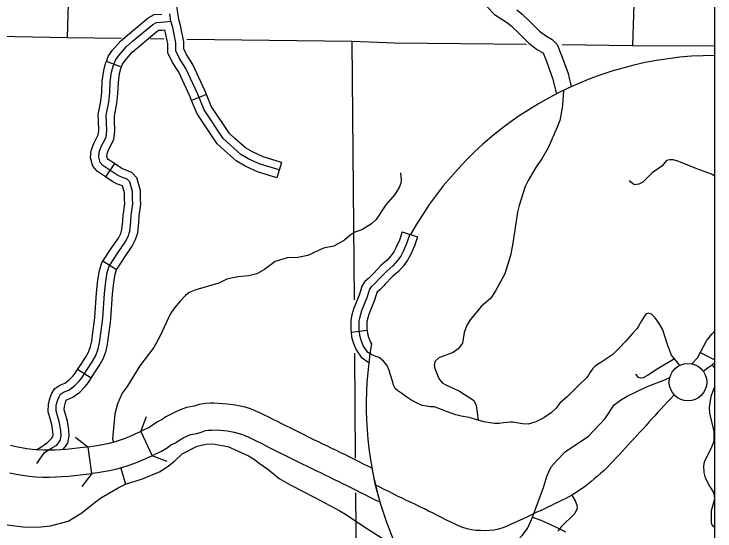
# Model space of a CAD drawing. Extents: x 0 to 3171, y 0 to 2059.
# Drawn here: x 2010.8 to 2119.8, y 506.4 to 586.9 of the extents above; entities that cross this region are included whole.
import ezdxf

# ---------------------------------------------------------------- set-up
doc = ezdxf.new("R2010")
doc.units = 0
for name, color, linetype in [('Default', 7, 'Continuous'), ('Level 10', 7, 'Continuous'), ('Level 24', 7, 'Continuous'), ('Level 32', 7, 'Continuous'), ('Level 35', 7, 'Continuous'), ('Level 37', 7, 'Continuous'), ('Level 4', 7, 'Continuous'), ('Level 45', 7, 'Continuous'), ('Level 46', 7, 'Continuous'), ('Level 5', 7, 'Continuous'), ('Level 63', 7, 'Continuous')]:
    doc.layers.add(name, color=color, linetype=linetype)

msp = doc.modelspace()

# ---------------------------------------------------------------- linework, layer by layer
at = {"layer": 'Default'}
msp.add_line((2119.81, 254.41), (2119.81, 1254.61), dxfattribs=at)
msp.add_lwpolyline([(2119.81, 1254.61), (1029.42, 1254.61), (1029.42, 254.41), (2119.81, 254.41)], close=True, dxfattribs=at)
msp.add_lwpolyline([(2119.81, 1254.61), (1029.42, 1254.61), (1029.42, 254.41), (2119.81, 254.41)], close=True, dxfattribs=at)
msp.add_lwpolyline([(2119.81, 1254.61), (1029.42, 1254.61), (1029.42, 254.41), (2119.81, 254.41)], close=True, dxfattribs=at)
at = {"layer": 'Level 10'}
for p, q in [((2024.01, 519.71), (2024.01, 519.71)), ((2024.69, 515.59), (2024.69, 515.59))]:
    msp.add_line(p, q, dxfattribs=at)
for points in [[(2119.81, 532.56), (2119.35, 532.23), (2118.74, 531.79), (2118.11, 531.35), (2117.98, 531.26)], [(2113.45, 527.61), (2112.87, 526.99), (2112.38, 526.45), (2111.9, 525.92), (2111.42, 525.39), (2110.94, 524.87), (2110.47, 524.35), (2110, 523.84), (2109.54, 523.33), (2109.09, 522.83), (2108.63, 522.32), (2108.17, 521.82), (2107.71, 521.31), (2107.24, 520.81), (2106.77, 520.31), (2106.31, 519.8), (2105.85, 519.29), (2105.38, 518.79), (2104.91, 518.28), (2104.45, 517.78), (2103.98, 517.29), (2103.52, 516.8), (2103.04, 516.31), (2102.55, 515.84), (2102.05, 515.38), (2101.54, 514.93), (2101.02, 514.5), (2100.5, 514.07), (2099.99, 513.65), (2099.46, 513.24), (2098.91, 512.85), (2098.35, 512.48), (2097.78, 512.12), (2097.56, 511.98), (2096.61, 511.48), (2096.02, 511.18), (2095.44, 510.89), (2094.85, 510.61), (2094.28, 510.34), (2093.71, 510.07), (2093.17, 509.82), (2092.63, 509.56)], [(2066.46, 516.16), (2065.83, 516.47), (2065.14, 516.82), (2064.44, 517.17), (2063.74, 517.53), (2063.03, 517.88), (2062.33, 518.23), (2061.62, 518.58), (2060.92, 518.91), (2060.23, 519.25), (2059.53, 519.58), (2058.83, 519.92), (2058.12, 520.27), (2057.41, 520.61), (2056.7, 520.96), (2055.99, 521.31), (2055.28, 521.66), (2054.57, 522.02), (2053.85, 522.38), (2053.14, 522.73), (2052.45, 523.07), (2051.76, 523.42), (2051.07, 523.77), (2050.39, 524.11), (2049.71, 524.45), (2049.01, 524.78), (2048.29, 525.09), (2047.53, 525.4), (2046.73, 525.65), (2045.96, 525.84), (2045.19, 525.99), (2044.41, 526.11), (2043.95, 526.15), (2041.83, 526.28), (2041.38, 526.28), (2040.51, 526.24), (2039.56, 526.07), (2038.81, 525.83), (2037.61, 525.63), (2036.64, 525.25), (2035.92, 524.94), (2035.2, 524.59), (2034.41, 524.16), (2033.82, 523.76), (2033.07, 523.41), (2032.28, 522.84), (2031.67, 522.48), (2030.97, 522.12), (2030.51, 521.89), (2032.24, 518.1)], [(2030.51, 521.89), (2029.45, 521.41), (2028.67, 521.07), (2027.88, 520.76), (2027.1, 520.47), (2026.33, 520.22), (2025.57, 520.02), (2024.8, 519.85), (2023.98, 519.7)], [(2032.24, 518.1), (2032.84, 518.39), (2033.69, 518.84), (2034.57, 519.36), (2035.18, 519.8), (2035.87, 520.12), (2036.57, 520.59), (2037.1, 520.88), (2037.67, 521.16), (2038.23, 521.4), (2039.19, 521.59), (2040.06, 521.85), (2040.58, 522.02), (2040.97, 522.09), (2041.48, 522.11), (2042.39, 522.12), (2043.92, 521.97), (2044.48, 521.89), (2045.04, 521.78), (2045.59, 521.64), (2046.13, 521.47), (2046.69, 521.25), (2047.28, 520.99), (2047.9, 520.7), (2048.53, 520.38), (2049.19, 520.05), (2049.87, 519.7), (2050.58, 519.35), (2051.3, 518.99), (2052, 518.64), (2052.7, 518.29), (2053.42, 517.93), (2054.14, 517.58), (2054.86, 517.22), (2055.58, 516.87), (2056.29, 516.52), (2057.01, 516.17), (2057.72, 515.83), (2058.42, 515.49), (2059.12, 515.16), (2059.8, 514.83), (2060.49, 514.49), (2061.18, 514.15), (2061.87, 513.81), (2062.56, 513.46), (2063.26, 513.1), (2063.97, 512.75), (2064.67, 512.4), (2065.36, 512.06), (2066.04, 511.71), (2066.73, 511.37), (2067.71, 510.87), (2067, 513.56), (2066.46, 516.16)], [(2010.12, 515.47), (2011.09, 515.25), (2012.09, 515.07), (2013.15, 514.92), (2014.18, 514.85), (2015.23, 514.79), (2016.27, 514.8), (2017.27, 514.83), (2018.25, 514.88), (2019.25, 514.94), (2020.19, 515.05), (2021.08, 515.14), (2021.98, 515.24), (2022.85, 515.33), (2022.3, 519.46)], [(2022.3, 519.46), (2021.55, 519.38), (2020.66, 519.29), (2019.74, 519.2), (2018.87, 519.09), (2018.01, 519.04), (2017.1, 518.99), (2016.2, 518.96), (2015.33, 518.96), (2014.43, 519.01), (2013.58, 519.06), (2012.76, 519.18), (2011.91, 519.34), (2011.07, 519.52), (2010.23, 519.73)], [(2024.02, 519.71), (2022.3, 519.46)], [(2032.24, 518.1), (2030.27, 517.22), (2029.37, 516.86), (2028.45, 516.53), (2027.51, 516.23), (2026.56, 515.97), (2025.61, 515.76), (2024.71, 515.6)], [(2024.68, 515.59), (2023.8, 515.45), (2022.85, 515.33)], [(2092.63, 509.56), (2092.1, 509.31), (2091.58, 509.05), (2091.05, 508.79), (2090.55, 508.53), (2089.38, 508.05), (2088.11, 507.45), (2087.46, 507.14), (2086.79, 506.89), (2086.11, 506.69), (2085.41, 506.55), (2084.71, 506.48), (2084.01, 506.45), (2083.32, 506.46), (2082.62, 506.49), (2081.93, 506.58), (2081.25, 506.73), (2080.59, 506.94), (2079.93, 507.2), (2079.28, 507.5), (2078.62, 507.81), (2077.96, 508.13), (2077.29, 508.48), (2076.62, 508.82), (2075.95, 509.17), (2075.27, 509.51), (2074.6, 509.84), (2073.91, 510.18), (2073.23, 510.51), (2072.54, 510.83), (2071.84, 511.17), (2071.14, 511.51), (2070.44, 511.84), (2069.75, 512.18), (2069.05, 512.53), (2068.36, 512.88), (2067.67, 513.23), (2067, 513.56)]]:
    msp.add_lwpolyline(points, dxfattribs=at)
at = {"layer": 'Level 24'}
msp.add_circle((2115.61, 529.57), 2.92, dxfattribs=at)
at = {"layer": 'Level 32'}
msp.add_lwpolyline([(2097.56, 511.98), (2098.04, 511.12), (2098.31, 510.42), (2098.35, 509.88), (2098.02, 509.13), (2095.89, 507.06), (2095.35, 506.36)], dxfattribs=at)
at = {"layer": 'Level 35'}
for points in [[(2070.9, 562.12), (2070.98, 561.07), (2070.92, 560.52), (2070.69, 559.83), (2070.01, 558.79), (2068.59, 557.16), (2067.11, 554.89), (2066.37, 554.22), (2064.85, 553.29), (2063.79, 552.88), (2063, 552.4), (2062.16, 551.64), (2060.51, 550.73), (2058.89, 550.39), (2056.49, 549.25), (2054.9, 548.97), (2053.27, 548.9), (2051.37, 548.33), (2049.71, 547.12), (2048.55, 546.4), (2047.28, 546.12), (2045.58, 545.94), (2043.86, 545.61), (2042.61, 544.96), (2039.03, 543.92), (2038.02, 543.51), (2037.44, 543.04), (2036.59, 542.16), (2035.71, 541.11), (2035.05, 540.15), (2033.51, 536.75), (2032.5, 534.96), (2030.35, 532.1), (2028.38, 528.91), (2027.58, 527.84), (2026.86, 526.21), (2026.43, 524.66), (2026.11, 520.74), (2026.26, 520.2)], [(2116.22, 532.42), (2117.11, 533.37), (2118.48, 535.98), (2119.32, 537.04), (2119.81, 537.54)], [(2117.53, 534.17), (2119.81, 533.06)], [(2081.37, 499.79), (2084.06, 501.6), (2086.88, 503.23), (2088.15, 504.09), (2089.21, 505.03), (2089.84, 505.68), (2090.66, 506.78), (2091.18, 507.92), (2091.42, 508.57), (2093.12, 513.19), (2093.7, 515.05), (2094.35, 516.4), (2095.25, 517.45), (2096.53, 518.73), (2100.11, 521.18), (2102.71, 523.93), (2104.15, 526.01), (2105.26, 526.87), (2106.14, 527.41), (2109.16, 528.86), (2112.1, 529.99), (2112.79, 530.3)], [(1981.05, 523.48), (1982.1, 522.93), (1989.79, 520.12), (1991.75, 519.41), (1993.42, 518.88), (1994.25, 518.6), (1995.53, 517.89), (1996.53, 517.18), (1997.12, 516.4), (1997.2, 516.01), (1997.45, 515.06), (1997.64, 514.31), (1998.05, 513.43), (1998.93, 512.5), (2001.87, 510.51), (2007.26, 507.88), (2008.84, 507.57), (2010.08, 507.31), (2012.6, 507.02), (2014.93, 507.07), (2016.45, 507.19), (2019.17, 507.95), (2021.33, 509.21)], [(2021.33, 509.21), (2023.44, 510.95), (2024.38, 511.62), (2026.98, 513.12), (2028.11, 513.68), (2030.76, 514.54), (2033.49, 515.68), (2034.78, 516.53), (2035.73, 517.27), (2036.92, 518.4), (2039.25, 519.58), (2040.63, 519.93), (2041.69, 519.96), (2044.04, 519.55), (2047.22, 518.08), (2048.2, 517.53), (2048.91, 516.98), (2050.24, 516.05), (2052, 514.56), (2053.82, 513.54), (2057.58, 511.63), (2061.47, 509.52)], [(2027.4, 516.19), (2028.11, 513.68)], [(2061.47, 509.52), (2062.33, 509.04), (2065.19, 507.09), (2073.59, 501.74), (2076.53, 500.44), (2079.38, 499.68), (2080.16, 499.54), (2080.66, 499.56), (2081.37, 499.79)], [(2091.42, 508.57), (2092.7, 508.09), (2094.35, 507.35), (2095.44, 506.87), (2096.56, 506.27)]]:
    msp.add_lwpolyline(points, dxfattribs=at)
at = {"layer": 'Level 37'}
for points in [[(2030.51, 521.89), (2031.38, 524.24)], [(2020.31, 520.98), (2022.3, 519.46)], [(2034.59, 517.23), (2032.24, 518.1)], [(2022.85, 515.33), (2021.33, 513.34)]]:
    msp.add_lwpolyline(points, dxfattribs=at)
at = {"layer": 'Level 4'}
for points in [[(2027.43, 583.03), (2019.09, 583.13), (1975.39, 583.96), (1973.52, 584)], [(2034.05, 582.95), (2031.99, 582.98)], [(2090.48, 582.1), (2069.94, 582.33), (2063.39, 582.59), (2037.63, 582.91)], [(2119.81, 581.83), (2106.98, 581.91), (2096.02, 582.03)]]:
    msp.add_lwpolyline(points, dxfattribs=at)
at = {"layer": 'Level 45'}
for p, q in [((2027.47, 578.57), (2025.13, 579.45)), ((2040.71, 574.35), (2038.39, 573.4)), ((2052.37, 563.77), (2051.63, 561.38)), ((2026.39, 563.58), (2025.01, 561.5)), ((2071.15, 552.97), (2073.52, 552.18)), ((2026.69, 547.02), (2024.6, 548.39)), ((2063.21, 537.36), (2065.69, 537.64)), ((2022.77, 530.18), (2020.65, 531.51))]:
    msp.add_line(p, q, dxfattribs=at)
for points in [[(2037.17, 581.82), (2037.17, 582.5), (2036.66, 585.04), (2036.39, 585.99), (2036.26, 587.03), (2036.11, 588.16), (2036.09, 589.18), (2036.07, 590.36), (2036.01, 590.71)], [(2031.76, 586.33), (2032.56, 586.78), (2033.76, 586.85)], [(2052, 562.58), (2049.07, 563.48), (2047.3, 564.28), (2046.03, 565), (2043.32, 567.46), (2040.35, 571.93), (2039.31, 574.47), (2037.51, 578.38), (2036.53, 579.94), (2035.93, 581.1), (2035.92, 582.36), (2035.45, 584.74), (2035.16, 585.73), (2035.02, 586.87)], [(2014.31, 516.93), (2015.5, 518.63), (2016.74, 519.4), (2017.41, 519.78), (2017.98, 520.58), (2018.12, 521.29), (2018.07, 522), (2017.85, 523.24), (2017.32, 525.1), (2017.35, 525.97), (2017.59, 526.79), (2017.77, 527.3), (2018.02, 527.68), (2018.47, 527.99), (2019.28, 528.32), (2020.19, 528.98), (2020.92, 529.72), (2021.32, 530.23), (2022.14, 531.53), (2022.94, 532.75), (2023.48, 533.71), (2023.88, 534.77), (2024.08, 535.7), (2024.28, 537.14), (2024.58, 539.52), (2024.82, 543.37), (2025.04, 545.24), (2025.28, 546.63), (2025.56, 547.59), (2027.03, 549.83), (2028.08, 551.36), (2028.52, 552.24), (2028.79, 553.06), (2028.94, 554.53), (2029, 555.48), (2029.26, 557.32), (2029.21, 558.05), (2029.2, 559.21), (2028.77, 560.74), (2028.39, 561.14), (2027.39, 561.54), (2026.75, 561.85), (2024.58, 563.29), (2024.18, 563.77), (2023.96, 564.6), (2024.02, 565.35), (2024.33, 566.21), (2025.08, 567.68), (2025.21, 568.67), (2025.12, 571.1), (2025.5, 573.12), (2025.68, 574.59), (2025.75, 576.3), (2025.95, 577.82), (2026.2, 578.74), (2026.54, 579.65), (2027.05, 580.4), (2028.26, 581.78), (2029.22, 582.61), (2032.34, 585.22), (2032.93, 585.55), (2033.68, 585.59), (2035.16, 585.73)], [(2025.13, 579.45), (2025.42, 580.22), (2026.06, 581.17), (2027.38, 582.67), (2028.41, 583.56), (2031.63, 586.25), (2031.76, 586.33)], [(2027.47, 578.57), (2027.66, 579.07), (2028.04, 579.64), (2029.15, 580.89), (2030.03, 581.66), (2033.05, 584.18), (2032.99, 584.15)], [(2032.99, 584.15), (2033.29, 584.32), (2033.78, 584.35), (2034.24, 584.39)], [(2034.68, 581.79), (2034.67, 582.23), (2034.24, 584.39)], [(2038.39, 573.4), (2038.16, 573.97), (2036.41, 577.78), (2035.44, 579.32), (2034.69, 580.79), (2034.68, 581.79)], [(2040.71, 574.35), (2040.45, 574.96), (2038.61, 578.98), (2037.61, 580.56), (2037.18, 581.41), (2037.17, 581.82)], [(2023.9, 570.27), (2023.87, 571.19), (2024.26, 573.31), (2024.44, 574.69), (2024.5, 576.41), (2024.72, 578.07), (2025.02, 579.13), (2025.13, 579.45)], [(2026.4, 570.37), (2026.38, 571.01), (2026.74, 572.93), (2026.93, 574.49), (2027, 576.2), (2027.18, 577.57), (2027.39, 578.36), (2027.47, 578.57)], [(2045.14, 567.49), (2044.27, 568.28), (2041.46, 572.51), (2040.71, 574.35)], [(2043.46, 565.64), (2042.36, 566.63), (2039.24, 571.34), (2038.39, 573.4)], [(2026.39, 563.58), (2025.43, 564.22), (2025.32, 564.36), (2025.22, 564.71), (2025.25, 565.08), (2025.48, 565.72), (2026.28, 567.3), (2026.47, 568.6), (2026.4, 570.37)], [(2025.01, 561.5), (2023.73, 562.35), (2023.04, 563.19), (2022.69, 564.48), (2022.79, 565.62), (2023.18, 566.71), (2023.87, 568.06), (2023.96, 568.73), (2023.9, 570.27)], [(2052.37, 563.77), (2049.51, 564.65), (2047.87, 565.4), (2046.77, 566.02), (2045.14, 567.49)], [(2051.63, 561.38), (2048.63, 562.31), (2046.74, 563.16), (2045.3, 563.98), (2043.46, 565.64)], [(2119.81, 561.64), (2119.25, 561.95), (2116.97, 562.76), (2114.19, 563.92), (2113.29, 564.14), (2112.75, 564.17), (2112.29, 564.06), (2111.55, 563.17), (2110.04, 562.12), (2108.57, 560.67), (2107.98, 560.38), (2107.3, 560.29), (2106.73, 560.69), (2106.51, 560.94)], [(2030.25, 555.43), (2030.52, 557.28), (2030.46, 558.1), (2030.45, 559.39), (2029.89, 561.37), (2029.11, 562.19), (2027.9, 562.68), (2027.37, 562.93), (2026.39, 563.58)], [(2027.78, 555.79), (2028.01, 557.37), (2027.97, 558), (2027.95, 559.03), (2027.65, 560.09), (2026.89, 560.39), (2026.13, 560.76), (2025.01, 561.5)], [(2024.6, 548.39), (2025.99, 550.52), (2027, 551.99), (2027.36, 552.72), (2027.56, 553.33), (2027.7, 554.63), (2027.75, 555.61), (2027.78, 555.79)], [(2026.69, 547.02), (2028.06, 549.13), (2029.16, 550.72), (2029.68, 551.77), (2030.02, 552.8), (2030.19, 554.43), (2030.24, 555.36), (2030.25, 555.43)], [(2071.15, 552.97), (2070.72, 551.67), (2070.18, 550.45), (2069.85, 549.84), (2069.45, 549.27), (2068.83, 548.56), (2067.9, 547.75), (2066.72, 546.54), (2066.52, 546.33)], [(2072.33, 552.58), (2071.89, 551.22), (2071.3, 549.91), (2070.92, 549.18), (2070.44, 548.5), (2069.72, 547.67), (2068.75, 546.84), (2067.62, 545.67), (2066.82, 544.84), (2066.31, 544.4), (2066.03, 543.95), (2065.89, 543.53), (2065.65, 542.71), (2064.83, 540.67), (2064.55, 539.74), (2064.41, 539.08), (2064.41, 538.49), (2064.41, 537.8), (2064.52, 536.87), (2064.72, 536.15), (2065.1, 535.18), (2065.65, 534.36), (2066.15, 534.02)], [(2073.52, 552.18), (2073.05, 550.77), (2072.43, 549.36), (2071.99, 548.53), (2071.43, 547.72), (2070.6, 546.78), (2069.61, 545.93), (2068.52, 544.8), (2068.33, 544.6)], [(2023.27, 539.17), (2023.33, 539.63), (2023.58, 543.49), (2023.81, 545.41), (2024.06, 546.92), (2024.42, 548.12), (2024.6, 548.39)], [(2025.76, 538.86), (2025.82, 539.4), (2026.07, 543.26), (2026.28, 545.06), (2026.5, 546.35), (2026.71, 547.05), (2026.69, 547.02)], [(2066.52, 546.33), (2065.96, 545.75), (2065.34, 545.21), (2064.89, 544.48), (2064.7, 543.91), (2064.47, 543.12), (2063.65, 541.09), (2063.34, 540.05), (2063.16, 539.21), (2063.16, 538.49), (2063.16, 537.73), (2063.21, 537.36)], [(2068.33, 544.6), (2067.69, 543.94), (2067.27, 543.58), (2067.17, 543.42), (2067.09, 543.16), (2066.84, 542.3), (2066.01, 540.26), (2065.76, 539.44), (2065.66, 538.95), (2065.66, 538.49), (2065.66, 537.87), (2065.69, 537.64)], [(2114.28, 532.16), (2114.06, 532.54), (2113.44, 533.26), (2113.03, 533.78), (2112.41, 535.43), (2111.92, 537.02), (2111.68, 537.71), (2111.13, 538.67), (2110.51, 539.57), (2109.96, 540.12), (2109.44, 540.29), (2109.07, 540.12), (2108.82, 539.81), (2108.38, 539.09), (2107.93, 538.26), (2107.65, 537.88), (2107, 537.12), (2105.9, 535.88), (2104.83, 534.78), (2103.93, 533.88), (2102.83, 533.16), (2102.04, 532.61), (2101.52, 532.33), (2101.15, 532.06), (2100.8, 531.71), (2100.39, 531.13), (2100.15, 530.64), (2099.8, 530.23), (2098.56, 529.06), (2096.82, 527.29), (2095.68, 526.29), (2095.03, 525.46), (2094.31, 524.77), (2093.2, 524.01), (2091.96, 523.39), (2090.76, 523.05), (2089.86, 523.08), (2089.25, 523.16), (2088.38, 523.32), (2087.94, 523.36), (2086.92, 523.25), (2086.26, 523.15), (2085.51, 523.12), (2083.83, 523.41), (2082.99, 523.67), (2081.55, 524.08), (2080.34, 524.29), (2079.51, 524.46), (2078.03, 524.98), (2077.03, 525.43), (2076.14, 525.7), (2075.55, 525.7), (2074.95, 525.81), (2074.26, 525.95), (2073.4, 526.33), (2072.51, 526.81), (2071.71, 527.33), (2071.09, 527.81), (2070.47, 528.19), (2070.06, 528.6), (2069.82, 529.09), (2069.68, 529.57), (2069.41, 530.53), (2069.1, 531.53), (2068.82, 532.15), (2068.27, 532.81), (2067.58, 533.39), (2066.93, 533.63), (2066.41, 533.84), (2066.15, 534.02)], [(2020.65, 531.51), (2021.09, 532.21), (2021.87, 533.41), (2022.35, 534.24), (2022.68, 535.13), (2022.85, 535.92), (2023.04, 537.31), (2023.27, 539.17)], [(2022.77, 530.18), (2023.19, 530.86), (2024, 532.1), (2024.62, 533.17), (2025.08, 534.42), (2025.32, 535.48), (2025.52, 536.98), (2025.76, 538.86)], [(2065.69, 537.64), (2065.75, 537.12), (2065.91, 536.55), (2066.22, 535.77), (2066.39, 535.51)], [(2063.21, 537.36), (2063.29, 536.63), (2063.54, 535.75), (2063.99, 534.6), (2064.75, 533.46), (2065.96, 532.63)], [(2113.5, 533.19), (2110.84, 531.58), (2109.33, 530.58), (2108.66, 530.25), (2108.27, 530.18), (2107.92, 530.29), (2107.5, 530.79)], [(2119.35, 532.23), (2119.81, 531.72)], [(2016.43, 523.68), (2016.06, 524.95), (2016.11, 526.17), (2016.4, 527.17), (2016.65, 527.86), (2017.1, 528.56), (2017.87, 529.1), (2018.67, 529.42), (2019.37, 529.94), (2019.98, 530.55), (2020.3, 530.94), (2020.65, 531.51)], [(2018.83, 524.37), (2018.58, 525.25), (2018.6, 525.77), (2018.78, 526.4), (2018.9, 526.74), (2018.93, 526.79), (2019.07, 526.88), (2019.9, 527.22), (2021.01, 528.03), (2021.86, 528.89), (2022.34, 529.51), (2022.77, 530.18)], [(2119.81, 528.91), (2119.64, 528.59), (2119.17, 527.35), (2119, 526.34), (2118.89, 525.61), (2118.94, 524.72), (2119.61, 521.88), (2119.62, 520.53), (2119.53, 520.06), (2119.28, 519.46), (2118.14, 517.09), (2118, 516.55), (2118.05, 515.49), (2118.29, 514.7), (2118.95, 513.39), (2119.02, 513.32), (2119.6, 512.41), (2119.67, 511.92), (2119.74, 511.37), (2119.21, 509.56), (2119.23, 507.68), (2119.35, 507.33), (2119.81, 507)], [(2014.25, 519.02), (2015.08, 519.53), (2016.01, 520.21), (2016.55, 520.73), (2016.81, 521.08), (2016.86, 521.37), (2016.83, 521.85), (2016.63, 522.96), (2016.43, 523.68)], [(2018.43, 519.07), (2019.16, 520.07), (2019.37, 521.21), (2019.32, 522.15), (2019.07, 523.52), (2018.83, 524.37)]]:
    msp.add_lwpolyline(points, dxfattribs=at)
at = {"layer": 'Level 46'}
for points in [[(2084.31, 588.04), (2085.53, 586.79), (2086.8, 585.92), (2087.54, 585.48), (2088.12, 584.99), (2089.33, 583.84), (2090.85, 582.31), (2092.2, 581.29), (2092.96, 580.85), (2093.14, 580.68), (2093.61, 579.49), (2094.09, 578.16), (2094.56, 576.86), (2095.14, 574.42)], [(2089.01, 587.52), (2089.79, 586.84), (2091.08, 585.63), (2092.5, 584.19), (2093.58, 583.38), (2094.47, 582.87), (2095.27, 582.1), (2095.94, 580.37), (2096.44, 579.01), (2096.96, 577.58), (2097.45, 575.53)], [(2096.23, 574.96), (2096.08, 572.69), (2095.93, 571.68), (2095.68, 570.29), (2095.25, 569.24), (2093.84, 566.04), (2092.86, 564.29), (2091.97, 563.09), (2090.75, 560.96), (2090.3, 560.01), (2089.33, 557.05), (2089.1, 556.01), (2088.32, 550.86), (2088, 549.29), (2087.1, 546.4), (2085.62, 543.67), (2084.92, 542.65), (2083.44, 541.36), (2081.76, 539.3), (2081.23, 538.41), (2080.81, 537.29), (2080.54, 535.64), (2079.88, 534.74), (2079.1, 534.18), (2076.86, 533.33), (2076.3, 532.84), (2076.13, 532.27), (2076.25, 531.7), (2076.86, 530.15), (2077.36, 529.47), (2077.92, 529.16), (2080.07, 528.17), (2082.26, 526.74), (2082.67, 525.98), (2082.78, 525.15), (2082.99, 523.67)]]:
    msp.add_lwpolyline(points, dxfattribs=at)
at = {"layer": 'Level 5'}
for points in [[(2109.83, 670.81), (2106.98, 581.91)], [(2019.09, 583.13), (2019.66, 603.02)], [(2063.72, 542.4), (2063.39, 582.59)], [(2063.91, 517.73), (2063.78, 534.05)], [(2064.15, 489.21), (2063.96, 512.36)]]:
    msp.add_lwpolyline(points, dxfattribs=at)
at = {"layer": 'Level 63'}
for start, end in [(90.1191, 150.8212), (169.9584, 269.8809)]:
    msp.add_arc((2119.92, 526.03), 54.37, start, end, dxfattribs=at)

doc.saveas('drawing.dxf')
